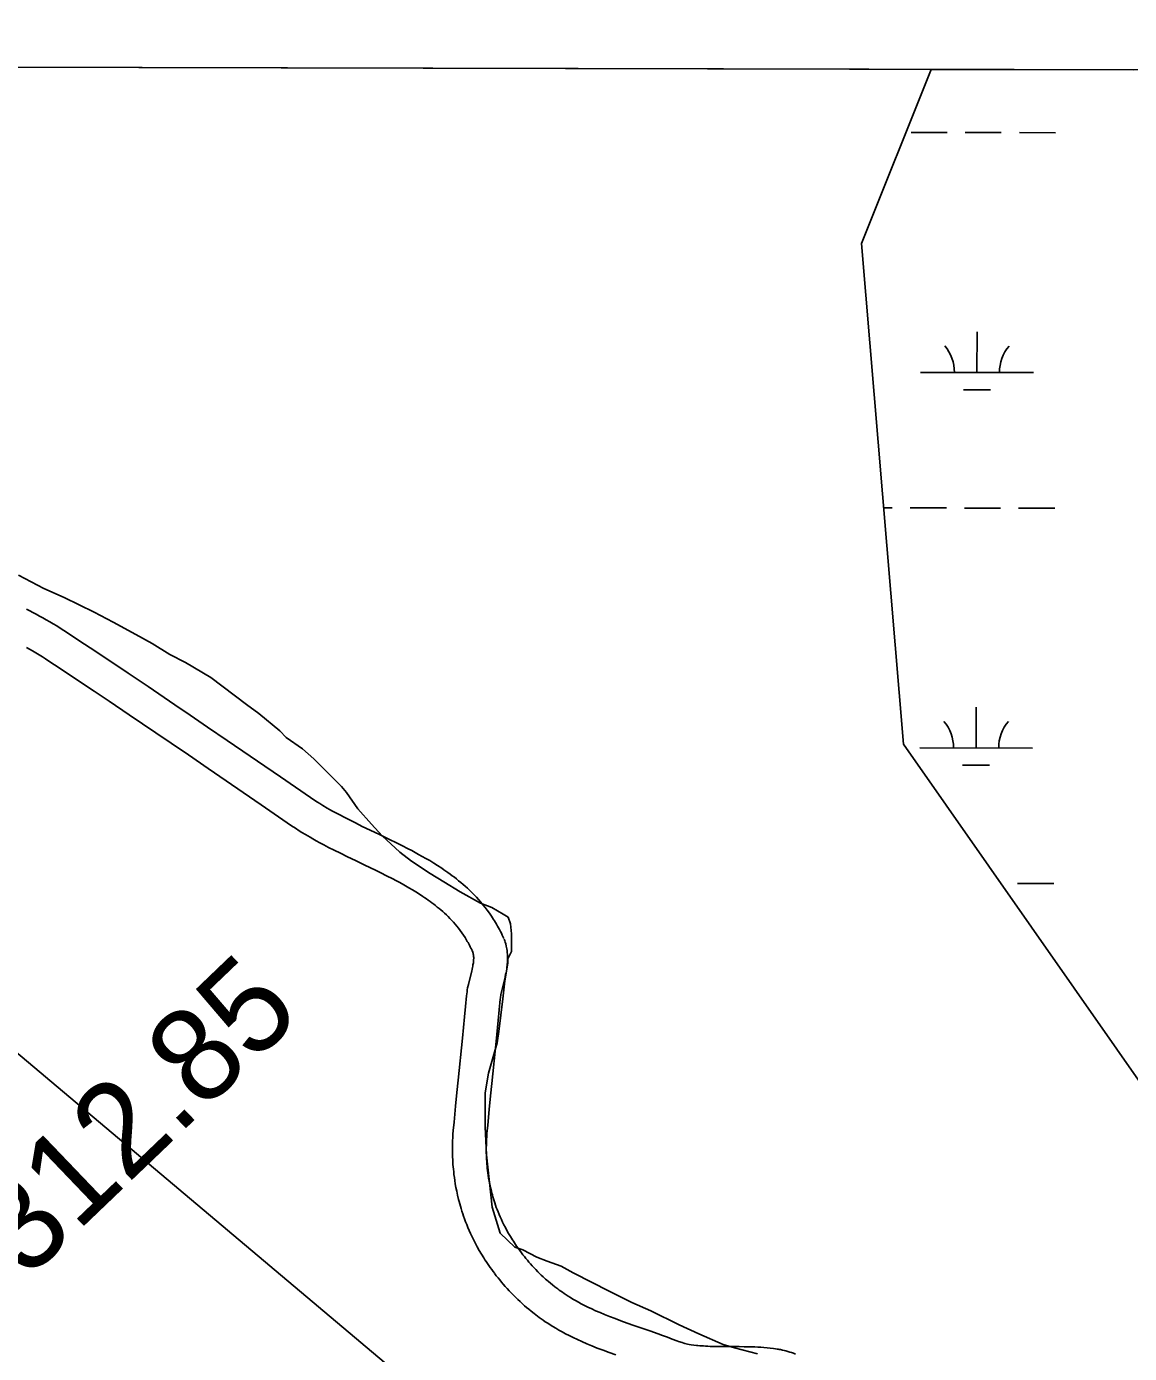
# Model space of a CAD drawing. Extents: x 3180038 to 3217926, y 922069 to 947485.
# Drawn here: x 3200350 to 3201327, y 944532 to 945708 of the extents above; entities that cross this region are included whole.
import ezdxf

# ---------------------------------------------------------------- set-up
doc = ezdxf.new("R2010")
doc.units = 0
for name, color, linetype in [('V-GRID-FRAM', 7, 'Continuous'), ('V-RIVR-RANG-IDEN', 7, 'Continuous'), ('V-ROAD-CNTR', 7, 'Continuous'), ('V-SITE-VEGE', 7, 'Continuous'), ('V-TOPO-BNDY', 7, 'Continuous'), ('V-WETL-SWMP', 7, 'Continuous')]:
    doc.layers.add(name, color=color, linetype=linetype)

msp = doc.modelspace()

# ---------------------------------------------------------------- linework, layer by layer
at = {"layer": 'V-GRID-FRAM'}
msp.add_lwpolyline([(3184312.7, 945707.9), (3215616.6, 945637.4), (3215583.5, 927448.1), (3184263.7, 927518.7), (3184312.7, 945707.9)], dxfattribs=at)
at = {"layer": 'V-ROAD-CNTR'}
for points in [[(3200773, 944899.7), (3200772.4, 944901), (3200771.6, 944902.8), (3200770.8, 944904.5), (3200770, 944906.1), (3200769.1, 944907.7), (3200768.3, 944909.3), (3200767.4, 944910.9), (3200766.5, 944912.4), (3200765.7, 944913.9), (3200764.8, 944915.4), (3200763.8, 944916.8), (3200762, 944919.6), (3200760.2, 944922.3), (3200758.3, 944924.9), (3200756.4, 944927.4), (3200754.4, 944929.8), (3200752.5, 944932.1), (3200750.5, 944934.3), (3200748.6, 944936.5), (3200746.6, 944938.5), (3200744.6, 944940.5), (3200742.7, 944942.4), (3200740.7, 944944.3), (3200738.7, 944946.1), (3200736.8, 944947.8), (3200734.8, 944949.4), (3200732.9, 944951), (3200731, 944952.6), (3200729.1, 944954.1), (3200727.2, 944955.5), (3200725.3, 944956.9), (3200723.4, 944958.2), (3200721.6, 944959.6), (3200719.7, 944960.8), (3200717.9, 944962.1), (3200714.3, 944964.4), (3200710.8, 944966.6), (3200707.3, 944968.8), (3200703.9, 944970.7), (3200700.6, 944972.6), (3200697.4, 944974.4), (3200694.3, 944976.1), (3200691.3, 944977.7), (3200688.3, 944979.3), (3200682.6, 944982.2), (3200677.3, 944984.9), (3200672.2, 944987.4), (3200662.8, 944991.9), (3200654.6, 944995.8), (3200647.5, 944999.2), (3200641.4, 945002.2), (3200636.1, 945004.9), (3200631.5, 945007.2), (3200627.5, 945009.3), (3200624.1, 945011.1), (3200621.2, 945012.7), (3200618.6, 945014.2), (3200616.4, 945015.4), (3200612.6, 945017.7), (3200609.8, 945019.4), (3200607.8, 945020.6), (3200604.7, 945022.6), (3200601.6, 945024.7), (3200574.9, 945043), (3200527.9, 945075.2), (3200510.3, 945087.2), (3200494.9, 945097.8), (3200481.3, 945107), (3200457.7, 945123), (3200439.9, 945135), (3200426.5, 945144), (3200406.4, 945157.4), (3200396.4, 945164), (3200386.3, 945170.7), (3200383.1, 945172.8), (3200379.9, 945174.8), (3200376.7, 945176.8), (3200373.6, 945178.7), (3200370.5, 945180.5), (3200367.5, 945182.2), (3200364.5, 945183.9), (3200361.5, 945185.6), (3200358.6, 945187.2), (3200355.7, 945188.7), (3200352.8, 945190.2), (3200350, 945191.6)], [(3200745.4, 944887.9), (3200745, 944888.7), (3200744.5, 944890), (3200743.8, 944891.3), (3200743.2, 944892.5), (3200742.6, 944893.8), (3200741.9, 944895), (3200741.3, 944896.2), (3200740.6, 944897.3), (3200739.9, 944898.5), (3200739.2, 944899.6), (3200738.6, 944900.7), (3200737.1, 944902.9), (3200735.7, 944904.9), (3200734.2, 944906.9), (3200732.8, 944908.9), (3200731.3, 944910.7), (3200729.8, 944912.5), (3200728.2, 944914.3), (3200726.7, 944916), (3200725.1, 944917.6), (3200723.5, 944919.2), (3200722, 944920.7), (3200720.4, 944922.2), (3200718.8, 944923.7), (3200717.2, 944925.1), (3200715.6, 944926.4), (3200714, 944927.7), (3200712.4, 944929), (3200710.8, 944930.3), (3200709.2, 944931.5), (3200707.6, 944932.7), (3200706, 944933.8), (3200704.4, 944935), (3200702.8, 944936), (3200701.3, 944937.1), (3200698.1, 944939.2), (3200695, 944941.2), (3200691.9, 944943), (3200688.8, 944944.8), (3200685.9, 944946.5), (3200682.9, 944948.2), (3200680.1, 944949.7), (3200677.3, 944951.2), (3200674.5, 944952.7), (3200669.1, 944955.4), (3200664, 944958), (3200659.1, 944960.4), (3200649.8, 944964.9), (3200641.6, 944968.8), (3200634.4, 944972.3), (3200628.1, 944975.3), (3200622.5, 944978.1), (3200617.7, 944980.6), (3200613.5, 944982.8), (3200609.8, 944984.7), (3200606.6, 944986.5), (3200603.8, 944988.1), (3200601.4, 944989.5), (3200597.2, 944991.9), (3200594, 944993.8), (3200591.7, 944995.3), (3200588.2, 944997.6), (3200584.8, 944999.8), (3200557.9, 945018.3), (3200511, 945050.4), (3200493.4, 945062.5), (3200478, 945073), (3200464.5, 945082.1), (3200440.9, 945098.1), (3200423.1, 945110.1), (3200409.8, 945119), (3200389.8, 945132.4), (3200379.8, 945139), (3200369.8, 945145.6), (3200366.8, 945147.6), (3200364, 945149.4), (3200361.1, 945151.2), (3200358.2, 945152.9), (3200355.4, 945154.6), (3200352.6, 945156.2), (3200349.8, 945157.7)], [(3200788.8, 944621), (3200787.6, 944622.6), (3200786.4, 944624.2), (3200785.4, 944625.7), (3200784.3, 944627.2), (3200783.3, 944628.6), (3200782.3, 944630.1), (3200781.4, 944631.5), (3200780.5, 944632.9), (3200778.8, 944635.7), (3200777.2, 944638.4), (3200775.7, 944641), (3200774.3, 944643.6), (3200773.1, 944646), (3200771.9, 944648.5), (3200770.8, 944650.8), (3200769.7, 944653.1), (3200768.8, 944655.3), (3200767.9, 944657.5), (3200767.1, 944659.6), (3200766.3, 944661.6), (3200765.6, 944663.6), (3200765, 944665.5), (3200764.4, 944667.4), (3200763.8, 944669.2), (3200763.3, 944671), (3200762.8, 944672.7), (3200762.3, 944674.3), (3200761.9, 944675.9), (3200761.2, 944679.1), (3200760.5, 944682), (3200760, 944684.8), (3200759.5, 944687.4), (3200759.1, 944689.8), (3200758.8, 944692.1), (3200758.5, 944694.3), (3200758.3, 944696.3), (3200758.1, 944698.2), (3200758, 944700), (3200757.8, 944701.6), (3200757.6, 944704.8), (3200757.5, 944707.6), (3200757.4, 944710), (3200757.4, 944712.1), (3200757.4, 944713.9), (3200757.5, 944717.3), (3200757.6, 944719.7), (3200757.7, 944721.5), (3200757.8, 944724.3), (3200758, 944727.1), (3200758.7, 944734.5), (3200760, 944748.4), (3200761.2, 944760.5), (3200762.2, 944771.2), (3200766.1, 944808.6), (3200768, 944827.3), (3200768.9, 944836.7), (3200769.8, 944846), (3200769.9, 944847.2), (3200770.1, 944848.2), (3200770.2, 944849.3), (3200770.4, 944850.3), (3200770.9, 944852.6), (3200771.4, 944854.8), (3200773.7, 944864), (3200774.1, 944865.9), (3200774.5, 944867.8), (3200774.9, 944869.5), (3200775.2, 944871.2), (3200775.5, 944872.8), (3200775.7, 944874.4), (3200775.9, 944875.9), (3200776, 944877.3), (3200776.1, 944878.7), (3200776.2, 944880), (3200776.3, 944881.3), (3200776.3, 944883.5), (3200776.2, 944885.6), (3200776, 944887.5), (3200775.8, 944889.2), (3200775.6, 944890.6), (3200775.4, 944891.9), (3200775.1, 944893.1), (3200774.6, 944895), (3200774.1, 944896.5), (3200773.7, 944897.7), (3200773.2, 944899.1)], [(3200764.9, 944602.9), (3200763.5, 944604.7), (3200762.2, 944606.5), (3200760.9, 944608.3), (3200759.7, 944610), (3200758.5, 944611.8), (3200757.3, 944613.5), (3200756.2, 944615.2), (3200755.1, 944616.9), (3200753.1, 944620.1), (3200751.2, 944623.4), (3200749.4, 944626.5), (3200747.8, 944629.6), (3200746.3, 944632.6), (3200744.8, 944635.5), (3200743.5, 944638.3), (3200742.3, 944641.1), (3200741.1, 944643.7), (3200740.1, 944646.3), (3200739.1, 944648.9), (3200738.1, 944651.3), (3200737.3, 944653.7), (3200736.5, 944656), (3200735.8, 944658.3), (3200735.1, 944660.5), (3200734.5, 944662.6), (3200733.9, 944664.7), (3200733.3, 944666.7), (3200732.8, 944668.6), (3200731.9, 944672.4), (3200731.2, 944675.9), (3200730.5, 944679.2), (3200729.9, 944682.4), (3200729.5, 944685.3), (3200729.1, 944688.1), (3200728.7, 944690.6), (3200728.5, 944693.1), (3200728.2, 944695.4), (3200728.1, 944697.5), (3200727.9, 944699.5), (3200727.7, 944703.3), (3200727.5, 944706.6), (3200727.5, 944709.4), (3200727.4, 944712), (3200727.4, 944714.2), (3200727.5, 944718), (3200727.6, 944720.9), (3200727.7, 944723.1), (3200727.9, 944726.4), (3200728.1, 944729.6), (3200728.8, 944737.2), (3200730.1, 944751.2), (3200731.3, 944763.5), (3200732.4, 944774.2), (3200736.2, 944811.6), (3200738.1, 944830.3), (3200739, 944839.6), (3200739.9, 944849), (3200740.1, 944850.8), (3200740.4, 944852.6), (3200740.6, 944854.3), (3200740.9, 944856), (3200741.6, 944859), (3200742.2, 944861.7), (3200744.5, 944871), (3200744.9, 944872.6), (3200745.2, 944874), (3200745.4, 944875.3), (3200745.6, 944876.4), (3200745.8, 944877.5), (3200746, 944878.4), (3200746.1, 944879.3), (3200746.1, 944880), (3200746.2, 944880.7), (3200746.2, 944881.4), (3200746.3, 944881.9), (3200746.3, 944883), (3200746.2, 944883.8), (3200746.2, 944884.5), (3200746.1, 944885.1), (3200746, 944885.5), (3200745.9, 944886), (3200745.9, 944886.2), (3200745.7, 944886.9), (3200745.6, 944887.4), (3200745.5, 944887.6), (3200745.2, 944888.5)], [(3201016.5, 944535.8), (3201015.1, 944536), (3201013.6, 944536.3), (3201012, 944536.5), (3201009.1, 944536.9), (3201006.2, 944537.2), (3201003.4, 944537.4), (3201000.7, 944537.6), (3200998.1, 944537.8), (3200995.5, 944537.9), (3200993, 944538), (3200990.6, 944538), (3200986, 944538.1), (3200981.6, 944538.2), (3200973.6, 944538.2), (3200966.6, 944538.2), (3200963.6, 944538.2), (3200960.8, 944538.3), (3200958.3, 944538.4), (3200955.9, 944538.4), (3200953.7, 944538.5), (3200951.7, 944538.6), (3200949.8, 944538.8), (3200948.1, 944538.9), (3200946.5, 944539), (3200945, 944539.2), (3200943.7, 944539.3), (3200941.2, 944539.6), (3200939.1, 944539.9), (3200937.3, 944540.2), (3200935.8, 944540.5), (3200934.5, 944540.8), (3200933.4, 944541.1), (3200932.5, 944541.3), (3200930.9, 944541.7), (3200929.7, 944542.1), (3200928.9, 944542.3), (3200927.7, 944542.8), (3200926.4, 944543.3), (3200922.1, 944544.9), (3200917.9, 944546.5), (3200913.7, 944548.1), (3200909.8, 944549.5), (3200902.2, 944552.2), (3200888.2, 944557), (3200882.2, 944559.1), (3200876.6, 944561.1), (3200871.5, 944563), (3200866.7, 944564.8), (3200862.3, 944566.6), (3200858.2, 944568.3), (3200854.3, 944570), (3200850.8, 944571.6), (3200847.5, 944573.1), (3200844.5, 944574.7), (3200841.6, 944576.1), (3200839, 944577.6), (3200836.5, 944579), (3200834.2, 944580.3), (3200832.1, 944581.6), (3200830.1, 944582.8), (3200828.2, 944584), (3200826.5, 944585.2), (3200824.9, 944586.3), (3200823.4, 944587.3), (3200822, 944588.3), (3200820.7, 944589.3), (3200818.2, 944591.2), (3200816, 944592.9), (3200814.2, 944594.4), (3200812.6, 944595.8), (3200811.1, 944597), (3200809.9, 944598.1), (3200807.7, 944600.1), (3200806.1, 944601.6), (3200805, 944602.7), (3200803.2, 944604.5), (3200801.4, 944606.4), (3200799.8, 944608.1), (3200798.2, 944609.8), (3200796.7, 944611.5), (3200795.2, 944613.1), (3200793.8, 944614.7), (3200792.5, 944616.4), (3200791.2, 944618), (3200789.9, 944619.5), (3200788.7, 944621.2)], [(3200872.2, 944530.8), (3200866.4, 944532.9), (3200860.9, 944534.9), (3200855.8, 944536.9), (3200850.9, 944538.8), (3200846.4, 944540.7), (3200842.1, 944542.6), (3200838.1, 944544.4), (3200834.4, 944546.2), (3200830.8, 944547.9), (3200827.6, 944549.6), (3200824.5, 944551.3), (3200821.6, 944552.9), (3200818.9, 944554.5), (3200816.4, 944556), (3200814, 944557.5), (3200811.8, 944558.9), (3200809.7, 944560.3), (3200807.8, 944561.6), (3200806, 944562.9), (3200804.3, 944564.1), (3200802.7, 944565.3), (3200799.8, 944567.5), (3200797.2, 944569.5), (3200795, 944571.3), (3200793.1, 944573), (3200791.4, 944574.4), (3200789.8, 944575.8), (3200787.3, 944578.1), (3200785.4, 944579.9), (3200783.9, 944581.3), (3200781.8, 944583.4), (3200779.7, 944585.6), (3200777.8, 944587.6), (3200776, 944589.6), (3200774.2, 944591.6), (3200772.5, 944593.5), (3200770.9, 944595.4), (3200769.3, 944597.3), (3200767.8, 944599.2), (3200766.3, 944601), (3200765, 944602.8)], [(3201031.4, 944531.6), (3201029.7, 944532.3), (3201028, 944532.9), (3201026.3, 944533.4), (3201024.6, 944533.9), (3201023, 944534.4), (3201021.4, 944534.8), (3201019.8, 944535.1), (3201018.2, 944535.5), (3201016.7, 944535.7)]]:
    msp.add_lwpolyline(points, dxfattribs=at)
at = {"layer": 'V-SITE-VEGE'}
for p, q in [((3199939.4, 945672.7), (3201331.4, 945669.6)), ((3200365.3, 945210.1), (3200342.9, 945221.8)), ((3200383.3, 945202), (3200365.3, 945210.1)), ((3200410, 945188.9), (3200383.3, 945202)), ((3200426.6, 945180.1), (3200410, 945188.9)), ((3200446.8, 945169.2), (3200426.6, 945180.1)), ((3200461.2, 945161.1), (3200446.8, 945169.2)), ((3200477.1, 945151.6), (3200461.2, 945161.1)), ((3200490.8, 945144.3), (3200477.1, 945151.6)), ((3200513.2, 945131.2), (3200490.8, 945144.3)), ((3200544.9, 945107.2), (3200513.2, 945131.2)), ((3200555.7, 945099.2), (3200544.9, 945107.2)), ((3200574.4, 945083.9), (3200555.7, 945099.2)), ((3200580.2, 945078), (3200574.4, 945083.9)), ((3200594.6, 945067.8), (3200580.2, 945078)), ((3200604.7, 945059.1), (3200594.6, 945067.8)), ((3200629.1, 945034.4), (3200604.7, 945059.1)), ((3200633.4, 945029.3), (3200629.1, 945034.4)), ((3200643.5, 945014.8), (3200633.4, 945029.3)), ((3200655.7, 945001), (3200643.5, 945014.8)), ((3200665.1, 944990.8), (3200655.7, 945001)), ((3200680.9, 944976.3), (3200665.1, 944990.8)), ((3200691, 944968.3), (3200680.9, 944976.3)), ((3200707.6, 944957.3), (3200691, 944968.3)), ((3200719.8, 944950), (3200707.6, 944957.3)), ((3200734.3, 944941.3), (3200719.8, 944950)), ((3200752.3, 944931), (3200734.3, 944941.3)), ((3200762.4, 944927.4), (3200752.3, 944931)), ((3200772.5, 944921.5), (3200762.4, 944927.4)), ((3200776.8, 944918.6), (3200772.5, 944921.5)), ((3200779, 944912.8), (3200776.8, 944918.6)), ((3200779.7, 944904.1), (3200779, 944912.8)), ((3200779.6, 944888.2), (3200779.7, 944904.1)), ((3200773.7, 944862.2), (3200776.6, 944878.1)), ((3200776.6, 944881.7), (3200779.6, 944888.2)), ((3200776.6, 944878.1), (3200776.6, 944881.7)), ((3200772.1, 944846.3), (3200773.7, 944862.2)), ((3200768.4, 944817.4), (3200772.1, 944846.3)), ((3200759.5, 944780.5), (3200766.9, 944807.3)), ((3200766.9, 944807.3), (3200768.4, 944817.4)), ((3200756.5, 944763.2), (3200759.5, 944780.5)), ((3200756.4, 944732.8), (3200756.5, 944763.2)), ((3200757.7, 944708.2), (3200756.4, 944732.8)), ((3200762.5, 944661.9), (3200757.7, 944708.2)), ((3200769.6, 944638.7), (3200762.5, 944661.9)), ((3200782.6, 944626.3), (3200769.6, 944638.7)), ((3200789.8, 944624.1), (3200782.6, 944626.3)), ((3200802.1, 944617.6), (3200789.8, 944624.1)), ((3200811.5, 944613.9), (3200802.1, 944617.6)), ((3200823.7, 944609.5), (3200811.5, 944613.9)), ((3200834.5, 944603.7), (3200823.7, 944609.5)), ((3200851.1, 944594.9), (3200834.5, 944603.7)), ((3200865.6, 944587.6), (3200851.1, 944594.9)), ((3200886.5, 944577.3), (3200865.6, 944587.6)), ((3200903.1, 944570), (3200886.5, 944577.3)), ((3200928.4, 944557.6), (3200903.1, 944570)), ((3200945.7, 944549.6), (3200928.4, 944557.6)), ((3200967.3, 944540), (3200945.7, 944549.6)), ((3200977.4, 944537.1), (3200967.3, 944540)), ((3200997.7, 944531.9), (3200977.4, 944537.1))]:
    msp.add_line(p, q, dxfattribs=at)
at = {"layer": 'V-TOPO-BNDY'}
msp.add_line((3199300.9, 945674.1), (3201957.1, 943438.7), dxfattribs=at)
at = {"layer": 'V-WETL-SWMP'}
for p, q in [((3201090, 945515.7), (3201151.7, 945670)), ((3201151.7, 945670), (3202524.8, 945666.9)), ((3201133.8, 945614.1), (3201165.8, 945614)), ((3201181.8, 945614), (3201213.8, 945613.9)), ((3201229.8, 945613.9), (3201261.8, 945613.8)), ((3201127, 945071.9), (3201090, 945515.7)), ((3201192.2, 945401.4), (3201192.3, 945437.4)), ((3201142.2, 945401.5), (3201242.2, 945401.3)), ((3201180.2, 945386), (3201204.2, 945385.9)), ((3201109.5, 945281.5), (3201117.1, 945281.5)), ((3201133.1, 945281.4), (3201165.1, 945281.4)), ((3201181.1, 945281.3), (3201213.1, 945281.3)), ((3201229.1, 945281.2), (3201261.1, 945281.2)), ((3201191.5, 945068.7), (3201191.5, 945104.7)), ((3201385.7, 944702.1), (3201127, 945071.9)), ((3201141.5, 945068.8), (3201241.5, 945068.6)), ((3201179.4, 945053.3), (3201203.4, 945053.3)), ((3201228.3, 944948.6), (3201260.3, 944948.5))]:
    msp.add_line(p, q, dxfattribs=at)
for centre, start, end in [((3201137, 945402), 359.099, 40.6427), ((3201247.4, 945401.7), 139.099, 180.6427), ((3201136.2, 945069.3), 359.099, 40.6427), ((3201246.7, 945069.1), 139.099, 180.6427)]:
    msp.add_arc(centre, 35.2, start, end, dxfattribs=at)

# ---------------------------------------------------------------- texts
at = {"layer": 'V-RIVR-RANG-IDEN'}
msp.add_text('R-312.85', height=83, rotation=43.7594, dxfattribs=at).set_placement((3200265.6, 944515.6))

doc.saveas('drawing.dxf')
